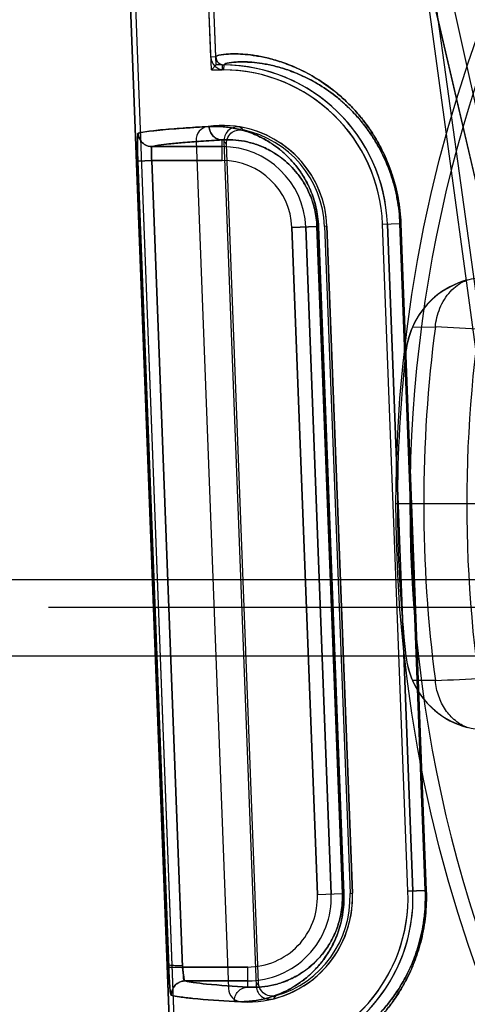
# Model space of a CAD drawing. Header units: millimetres. Extents: x 0 to 297, y 0 to 210.
# Tile 418 of 455: x 242.142 to 242.271, y 159.995 to 160.279. Entities that reach past the tile are written whole.
import ezdxf

# ---------------------------------------------------------------- set-up
doc = ezdxf.new("R2010")
doc.units = ezdxf.units.MM
doc.header["$LTSCALE"] = 16.335
doc.layers.get('0').update_dxf_attribs({"linetype": 'CONTINUOUS'})
for name, color, linetype in [('AXES_REF', 7, 'CONTINUOUS'), ('INTFCLR_1', 7, 'CONTINUOUS'), ('INTFCLR_144815', 7, 'CONTINUOUS'), ('INTFCLR_72935', 7, 'CONTINUOUS')]:
    doc.layers.add(name, color=color, linetype=linetype)

msp = doc.modelspace()

# ---------------------------------------------------------------- linework, layer by layer
at = {"color": 7, "linetype": 'Continuous'}
for radius in [7.756662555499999, 7.756, 7.706331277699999]:
    msp.add_circle((241.4302422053, 154.539298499), radius, dxfattribs=at)
msp.add_arc((241.4302422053, 154.539298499), 7.68, 278.2771290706, 261.7228709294, dxfattribs=at)
at = {"layer": 'AXES_REF', "color": 9, "linetype": 'Continuous'}
msp.add_arc((241.4302422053, 154.539298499), 7.075609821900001, 94.4118118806, 85.5881881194, dxfattribs=at)
at = {"layer": 'INTFCLR_1', "color": 6, "linetype": 'Continuous'}
for p, q in [((242.1975491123, 160.2678622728), (242.1862640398, 160.5632376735)), ((242.1989586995, 160.2679161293), (242.1876727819, 160.5633136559)), ((242.1637044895, 160.5620254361), (242.2052242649, 159.4752871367)), ((242.1651132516, 160.5621008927), (242.2066348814, 159.4753140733)), ((242.1932856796, 160.2438053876), (242.2026102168, 159.9997450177)), ((242.2309819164, 160.2191774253), (242.2383174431, 160.0271774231)), ((242.2543057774, 160.0277882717), (242.2469702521, 160.219788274)), ((242.2557163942, 160.0278151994), (242.2483808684, 160.2198151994))]:
    msp.add_line(p, q, dxfattribs=at)
at = {"layer": 'INTFCLR_1', "color": 9, "linetype": 'Continuous'}
for p, q in [((242.1989587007, 160.2679160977), (242.1975491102, 160.2678623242)), ((242.2013166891, 160.2641969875), (242.2013316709, 160.2656075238)), ((242.2008297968, 160.2380946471), (242.2008297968, 160.2440311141)), ((242.2008297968, 160.2420940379), (242.180610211, 160.2420940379)), ((242.1765190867, 160.2379419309), (242.1805124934, 160.2380946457)), ((242.1765190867, 160.2379419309), (242.1853966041, 160.0058035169)), ((242.1805124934, 160.2380946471), (242.2008297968, 160.2380946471)), ((242.1805124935, 160.2380946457), (242.1893898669, 160.0059562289)), ((242.2208843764, 160.2187916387), (242.2281006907, 160.2190673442)), ((242.2282199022, 160.0267916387), (242.2208843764, 160.2187916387)), ((242.2322163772, 160.0269443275), (242.2248808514, 160.2189443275)), ((242.2285403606, 160.2190673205), (242.2281006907, 160.219067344)), ((242.2281006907, 160.2190673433), (242.2354041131, 160.0270661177)), ((242.2358505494, 160.0270660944), (242.2285403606, 160.2190673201)), ((242.2469702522, 160.2197882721), (242.2519877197, 160.2199799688)), ((242.2519877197, 160.2199799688), (242.2592903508, 160.027978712)), ((242.2519877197, 160.2199799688), (242.2522643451, 160.2199799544)), ((242.2595714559, 160.0279786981), (242.2522643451, 160.2199799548)), ((242.254305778, 160.0277882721), (242.2592903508, 160.027978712)), ((242.2592903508, 160.027978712), (242.2595714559, 160.0279786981)), ((242.2282199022, 160.0267916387), (242.2354041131, 160.0270661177)), ((242.2354041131, 160.0270661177), (242.2358505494, 160.0270660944)), ((242.189389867, 160.0059562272), (242.1853966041, 160.0058035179)), ((242.2081653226, 160.0059562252), (242.1893898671, 160.0059562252)), ((242.2081653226, 160.0001760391), (242.2081653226, 160.0059562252)), ((242.1901077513, 160.0019568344), (242.2081653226, 160.0019568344))]:
    msp.add_line(p, q, dxfattribs=at)
at = {"layer": 'INTFCLR_1', "color": 6, "linetype": 'Continuous'}
for centre, radius, start, end in [((242.2013571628, 160.2680075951), 0.0038108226, 182.1854536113, 269.3914573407), ((242.2013571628, 160.2680075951), 0.0024002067, 182.1846802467, 269.3914656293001), ((242.2008297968, 160.2180254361), 0.04758473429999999, 2.1879705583, 89.39575729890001), ((242.2008297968, 160.2180254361), 0.04617411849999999, 2.1879728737, 89.39582255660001), ((242.1972827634, 160.2439580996), 0.004, 97.78850620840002, 182.1879698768), ((242.2008297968, 160.2180254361), 0.0301741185, 2.1879704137, 97.78850629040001), ((242.2081653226, 160.0260254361), 0.04617411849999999, 274.9802481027, 2.1879701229), ((242.2081653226, 160.0260254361), 0.04758473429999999, 274.9802484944, 2.1879705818), ((242.2081653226, 160.0260254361), 0.0301741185, 266.587434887, 2.1879703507), ((242.2066073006, 159.9998977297), 0.004, 182.1879698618, 266.587435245)]:
    msp.add_arc(centre, radius, start, end, dxfattribs=at)
at = {"layer": 'INTFCLR_1', "color": 9, "linetype": 'Continuous'}
for centre, radius, start, end in [((242.2008297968, 160.2180254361), 0.0240686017, 2.1879705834, 89.99999998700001), ((242.2008297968, 160.2180254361), 0.0200692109, 2.1879702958, 89.99999993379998), ((242.2081653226, 160.0260254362), 0.0240686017, 270.0000000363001, 2.1879705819), ((242.2081653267, 160.0260254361), 0.0200692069, 270.0000000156, 2.1879709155)]:
    msp.add_arc(centre, radius, start, end, dxfattribs=at)
at = {"layer": 'INTFCLR_1', "color": 7, "linetype": 'Continuous'}
msp.add_arc((242.1901167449, 159.9979558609), 0.0040012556, 90.12879281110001, 182.1644691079, dxfattribs=at)
at = {"layer": 'INTFCLR_1', "color": 9, "linetype": 'Continuous'}
for points, knots in [([(242.2522643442, 160.2199799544), (242.2521707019, 160.2224404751), (242.2518334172, 160.2255007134), (242.2511113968, 160.2290801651), (242.2505744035, 160.2313367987), (242.2499405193, 160.2335112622), (242.2492193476, 160.2355998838), (242.2484730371, 160.2375592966), (242.2471155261, 160.2406903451), (242.2453415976, 160.2439915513), (242.2434229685, 160.2469673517), (242.2415631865, 160.2495626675), (242.2391998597, 160.2524258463), (242.2362982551, 160.2553884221), (242.2326512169, 160.2585759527), (242.2282544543, 160.261686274), (242.2238605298, 160.2640428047), (242.2205888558, 160.2654576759), (242.217691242, 160.2665391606), (242.2149281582, 160.2673567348), (242.2123184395, 160.267942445), (242.2100630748, 160.2683525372), (242.2075563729, 160.2686650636), (242.2049112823, 160.2688053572), (242.2024170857, 160.2687729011), (242.2004779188, 160.2685570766), (242.1993206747, 160.2682698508), (242.198954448, 160.2680268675), (242.1989586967, 160.2679161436)], [0, 0, 0, 0, 0.09145445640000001, 0.1138036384, 0.1356225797, 0.1775934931, 0.1978577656, 0.2176815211, 0.2554568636, 0.3245480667, 0.3565511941, 0.3869221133, 0.443096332, 0.4942467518, 0.5407728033, 0.6228600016, 0.6936556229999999, 0.7255371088, 0.7551980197, 0.8084927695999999, 0.8323850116, 0.8545194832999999, 0.8936035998, 0.9261879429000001, 0.9525909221, 0.9869380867, 0.995884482, 1, 1, 1, 1]), ([(242.2519877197, 160.2199799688), (242.2518983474, 160.2223302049), (242.251577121, 160.2252531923), (242.2508896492, 160.2286724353), (242.2503784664, 160.2308277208), (242.2497751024, 160.2329045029), (242.2490886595, 160.2348992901), (242.2483784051, 160.236770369), (242.2470867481, 160.239759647), (242.2453988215, 160.2429114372), (242.2435730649, 160.2457523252), (242.2418039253, 160.2482288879), (242.2395560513, 160.2509603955), (242.236796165, 160.2537859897), (242.2333284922, 160.2568240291), (242.2291487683, 160.2597863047), (242.2249713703, 160.2620280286), (242.2218618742, 160.2633715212), (242.2191091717, 160.2643966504), (242.2164845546, 160.2651695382), (242.2140060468, 160.2657205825), (242.2118648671, 160.2661044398), (242.2094853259, 160.2663933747), (242.2069759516, 160.2665155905), (242.2046069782, 160.2664710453), (242.2027738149, 160.2662508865), (242.201665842, 160.2659602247), (242.2013272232, 160.2657155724), (242.2013316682, 160.2656075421)], [0, 0, 0, 0, 0.0917406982, 0.1141566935, 0.136039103, 0.1781262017, 0.1984432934, 0.2183163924, 0.2561787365, 0.3254018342, 0.3574526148, 0.3878602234, 0.4440791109, 0.4952427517, 0.5417573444, 0.6237687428, 0.6944433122, 0.7262543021, 0.7558410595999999, 0.8089827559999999, 0.8327989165, 0.8548590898, 0.8938039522, 0.926266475, 0.9525704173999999, 0.9868267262, 0.9957825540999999, 1, 1, 1, 1]), ([(242.1766198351, 160.245940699), (242.1765573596, 160.2459224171), (242.1765214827, 160.2456369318), (242.1764532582, 160.2452234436), (242.1764257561, 160.2444538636), (242.1764066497, 160.2435888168), (242.1764063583, 160.2426273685), (242.1764251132, 160.2407596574), (242.1764715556, 160.2391848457), (242.1765190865, 160.2379419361)], [0, 0, 0, 0, 0.0243363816, 0.0836812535, 0.1766822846, 0.3011690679, 0.4113743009, 0.5349902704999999, 1, 1, 1, 1]), ([(242.1806102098, 160.2420976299), (242.1798688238, 160.2420987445), (242.1785659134, 160.2424813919), (242.1770829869, 160.2439083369), (242.1766516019, 160.2451977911), (242.1766198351, 160.245940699)], [0, 0, 0, 0, 0.3677585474, 0.6311502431, 1, 1, 1, 1]), ([(242.2285403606, 160.2190673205), (242.2285039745, 160.2200229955), (242.2283813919, 160.2214457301), (242.2280856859, 160.2233099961), (242.2277191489, 160.2250830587), (242.2271386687, 160.2271725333), (242.2262782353, 160.2294849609), (242.2253088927, 160.2315683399), (242.2242658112, 160.2334374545), (242.2231722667, 160.2351144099), (242.2217156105, 160.2370616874), (242.2201822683, 160.2387739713), (242.2185992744, 160.2402697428), (242.2170873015, 160.2415572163), (242.2152051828, 160.2429371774), (242.2122846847, 160.2446943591), (242.2087263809, 160.2462781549), (242.2045696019, 160.2474192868), (242.2006898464, 160.2479310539), (242.1982007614, 160.2479438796), (242.1970140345, 160.2478778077)], [0, 0, 0, 0, 0.0603894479, 0.0899892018, 0.119159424, 0.17467886, 0.2267330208, 0.2747852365, 0.3196343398, 0.3617804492, 0.4011022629, 0.4731136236, 0.506543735, 0.5385750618, 0.5984631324, 0.6536618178, 0.7535741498, 0.8432714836, 0.9249485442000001, 1, 1, 1, 1]), ([(242.1970140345, 160.2478778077), (242.1970325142, 160.2473915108), (242.1972518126, 160.2463851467), (242.198104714, 160.2450871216), (242.1993767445, 160.2442247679), (242.2003625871, 160.2440266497), (242.2008297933, 160.2440239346)], [0, 0, 0, 0, 0.245399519, 0.5071339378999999, 0.7644002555, 1, 1, 1, 1]), ([(242.180610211, 160.2420940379), (242.1812249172, 160.2422754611), (242.1828450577, 160.2425629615), (242.1858168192, 160.2429377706), (242.1898703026, 160.2433106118), (242.194993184, 160.2436876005), (242.1987661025, 160.2439152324), (242.2008297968, 160.2440311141)], [0, 0, 0, 0, 0.0945749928, 0.2419709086, 0.4422842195, 0.6949987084, 1, 1, 1, 1]), ([(242.2281006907, 160.219067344), (242.228069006, 160.2199008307), (242.2279279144, 160.2215431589), (242.2274958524, 160.2239192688), (242.2268822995, 160.2261347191), (242.226134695, 160.228150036), (242.2252926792, 160.2299648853), (242.224386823, 160.2315922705), (242.223437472, 160.2330514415), (242.2221733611, 160.2347443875), (242.2200040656, 160.237170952), (242.2172988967, 160.2393781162), (242.2140029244, 160.2413547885), (242.2109265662, 160.2427155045), (242.2073371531, 160.2436825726), (242.2039926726, 160.2441072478), (242.2018501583, 160.2440900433), (242.2008297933, 160.2440239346)], [0, 0, 0, 0, 0.0607780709, 0.1198971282, 0.1757400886, 0.2280711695, 0.2763507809, 0.3213836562, 0.36367453, 0.4031049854, 0.4752440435, 0.6004044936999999, 0.6555016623, 0.75508233, 0.8443321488, 0.9254925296, 1, 1, 1, 1]), ([(242.1806102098, 160.2420976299), (242.1804368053, 160.2420720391), (242.1804526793, 160.2411947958), (242.1803775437, 160.2404213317), (242.1804400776, 160.239198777), (242.1804832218, 160.2384773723), (242.1805124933, 160.2380946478)], [0, 0, 0, 0, 0.130335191, 0.4536621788, 0.7145859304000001, 1, 1, 1, 1]), ([(242.2101063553, 159.9761374), (242.2101106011, 159.9760256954), (242.2105050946, 159.9758136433), (242.2116942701, 159.9756194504), (242.2136736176, 159.9755585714), (242.2161893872, 159.9757264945), (242.218835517, 159.9760794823), (242.2219565, 159.9767240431), (242.22484193, 159.9775577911), (242.2273740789, 159.9784639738), (242.2302448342, 159.979641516), (242.2341084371, 159.9815750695), (242.2389867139, 159.9847183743), (242.2431386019, 159.9881890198), (242.2465243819, 159.9916721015), (242.2491672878, 159.9948498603), (242.2512776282, 159.9978731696), (242.2529141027, 160.0005936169), (242.2545808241, 160.0036987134), (242.25607768, 160.0071113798), (242.257175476, 160.0103178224), (242.2577600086, 160.012312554), (242.2583102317, 160.0144332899), (242.2587682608, 160.0166316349), (242.2591248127, 160.0189017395), (242.2595634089, 160.0224923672), (242.2596642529, 160.0255403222), (242.2595714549, 160.0279786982)], [0, 0, 0, 0, 0.00415512, 0.0132579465, 0.04812376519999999, 0.0748320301, 0.1077088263, 0.1470290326, 0.1932704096, 0.2191881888, 0.2469717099, 0.3085690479, 0.3794799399, 0.4622323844, 0.50906378, 0.5598962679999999, 0.6156970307, 0.6459197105, 0.6778621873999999, 0.7466490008, 0.7841161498, 0.8037783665, 0.8238994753, 0.8655447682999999, 0.8871774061, 0.9092985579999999, 1, 1, 1, 1]), ([(242.2122962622, 159.9786203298), (242.2123000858, 159.9785114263), (242.2126665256, 159.9782953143), (242.2138062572, 159.9780948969), (242.2156781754, 159.9780217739), (242.218068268, 159.978168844), (242.2205790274, 159.9784940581), (242.2235421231, 159.9790977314), (242.2262817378, 159.9798843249), (242.2286863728, 159.9807419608), (242.2314136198, 159.9818585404), (242.2350850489, 159.9836957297), (242.2397213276, 159.9866873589), (242.2436671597, 159.9899939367), (242.2468853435, 159.9933143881), (242.2493982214, 159.9963456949), (242.2514046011, 159.9992302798), (242.2529605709, 160.0018264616), (242.2545457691, 160.0047909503), (242.2559691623, 160.008049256), (242.2570129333, 160.0111106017), (242.2575687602, 160.0130154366), (242.2580919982, 160.0150408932), (242.2585274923, 160.0171404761), (242.2588664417, 160.0193086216), (242.2592833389, 160.0227384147), (242.2593789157, 160.0256496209), (242.2592903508, 160.027978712)], [0, 0, 0, 0, 0.0042537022, 0.013361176, 0.0481250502, 0.0747278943, 0.1074766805, 0.1466521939, 0.1927386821, 0.2185778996, 0.2462841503, 0.3077370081, 0.3785304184, 0.4612143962, 0.5080400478, 0.5588924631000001, 0.6147450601, 0.6450081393, 0.6770021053, 0.7459276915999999, 0.7834843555, 0.8031969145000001, 0.8233716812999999, 0.8651340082, 0.8868300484, 0.9090174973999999, 1, 1, 1, 1]), ([(242.2043329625, 159.9960239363), (242.2055610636, 159.9959523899), (242.2081336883, 159.9959654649), (242.2121384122, 159.9965130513), (242.2164247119, 159.9977339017), (242.2200879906, 159.9994314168), (242.2226615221, 160.0010517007), (242.2241983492, 160.0021762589), (242.2258110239, 160.0034839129), (242.2273893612, 160.0049867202), (242.2289065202, 160.00669394), (242.230476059, 160.0086888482), (242.2319320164, 160.0109659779), (242.2332254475, 160.0135448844), (242.2341395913, 160.0157841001), (242.2347793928, 160.0178260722), (242.2352047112, 160.0195872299), (242.2355696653, 160.0214862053), (242.2358002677, 160.023463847), (242.2358827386, 160.0254970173), (242.2358706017, 160.0265394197), (242.2358505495, 160.0270660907)], [0, 0, 0, 0, 0.0741702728, 0.1546339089, 0.2429791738, 0.3419225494, 0.3968630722, 0.4261042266, 0.4566930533, 0.5220022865, 0.5571969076, 0.5943301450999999, 0.6749684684, 0.7195761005, 0.7681525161, 0.8206304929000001, 0.8484164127, 0.8773538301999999, 0.9371840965, 0.9682229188, 1, 1, 1, 1]), ([(242.2081653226, 160.0001760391), (242.2092201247, 160.0001044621), (242.2114325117, 160.0000968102), (242.2148818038, 160.000545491), (242.2185804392, 160.0015809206), (242.2217451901, 160.003037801), (242.2243419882, 160.0046681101), (242.2263928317, 160.0062487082), (242.2280642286, 160.0078411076), (242.2293789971, 160.0093225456), (242.2307404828, 160.0110562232), (242.2320034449, 160.0130367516), (242.2331255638, 160.0152809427), (242.2339190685, 160.0172312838), (242.2345991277, 160.0194097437), (242.2351142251, 160.0218015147), (242.2353606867, 160.0239249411), (242.2354321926, 160.0256978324), (242.235421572, 160.0266068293), (242.2354041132, 160.0270661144)], [0, 0, 0, 0, 0.0735775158, 0.1534833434, 0.2413376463, 0.3399042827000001, 0.3947221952, 0.4544720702, 0.5197994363, 0.5550402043, 0.5922486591, 0.6731381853, 0.717931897, 0.7667439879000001, 0.8195094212, 0.876557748, 0.9367705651, 0.9680130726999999, 1, 1, 1, 1]), ([(242.2081653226, 160.0001760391), (242.2041853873, 160.0004099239), (242.1989290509, 160.0007387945), (242.1929185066, 160.0014159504), (242.1908701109, 160.0017412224), (242.1901077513, 160.0019568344)], [0, 0, 0, 0, 0.6586243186, 0.8691172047, 1, 1, 1, 1]), ([(242.2043329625, 159.9960239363), (242.2043167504, 159.9965326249), (242.2044795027, 159.9976048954), (242.2053183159, 159.9990133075), (242.2066382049, 159.9999570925), (242.2076759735, 160.0001735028), (242.2081653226, 160.0001760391)], [0, 0, 0, 0, 0.2441201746, 0.506899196, 0.7652768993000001, 1, 1, 1, 1]), ([(242.1861180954, 159.9978047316), (242.1868873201, 159.9975890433), (242.1889534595, 159.9972638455), (242.195016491, 159.9965866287), (242.2003183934, 159.9962578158), (242.2043329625, 159.9960239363)], [0, 0, 0, 0, 0.1308507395, 0.3413375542, 1, 1, 1, 1])]:
    msp.add_open_spline(points, degree=3, knots=knots, dxfattribs=at)
at = {"layer": 'INTFCLR_1', "color": 6, "linetype": 'Continuous'}
msp.add_open_spline([(242.1970136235, 160.2478777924), (242.1957251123, 160.2478060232), (242.1932375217, 160.2476607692), (242.1896188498, 160.2474240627), (242.1862548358, 160.2471735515), (242.1831948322, 160.2469063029), (242.1805327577, 160.246625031), (242.1783832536, 160.2463278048), (242.1771309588, 160.2460901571), (242.1766202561, 160.2459407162)], degree=3, knots=[0, 0, 0, 0, 0.1888198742, 0.3645867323, 0.5305926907, 0.6823681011, 0.814025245, 0.9221434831, 1, 1, 1, 1], dxfattribs=at)
at = {"layer": 'INTFCLR_1', "color": 7, "linetype": 'Continuous'}
for points, knots in [([(242.1861668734, 159.997754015), (242.1860941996, 159.9976587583), (242.1859208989, 159.9983588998), (242.1858138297, 159.9991845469), (242.1856407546, 160.0010300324), (242.1855360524, 160.0028006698), (242.1854587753, 160.0042802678), (242.1854162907, 160.0052887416), (242.1853966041, 160.0058035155)], [0, 0, 0, 0, 0.0442575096, 0.1345118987, 0.4573237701, 0.6260773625, 0.8097107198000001, 1, 1, 1, 1]), ([(242.1853966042, 160.005803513), (242.1854249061, 160.0050637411), (242.1854862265, 160.0036409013), (242.1856073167, 160.0016474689), (242.1857347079, 159.9997090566), (242.1859350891, 159.9984686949), (242.1861180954, 159.9978047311)], [0, 0, 0, 0, 0.2761379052, 0.5311304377, 0.7451301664, 1, 1, 1, 1]), ([(242.1893898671, 160.0059562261), (242.1894095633, 160.0056987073), (242.1894704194, 160.004979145), (242.189611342, 160.0036901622), (242.1897547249, 160.0029408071), (242.1899898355, 160.0018214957), (242.1901561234, 160.0019314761)], [0, 0, 0, 0, 0.1872422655, 0.5347088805, 0.8554618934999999, 1, 1, 1, 1]), ([(242.1893898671, 160.0059562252), (242.1894402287, 160.0053082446), (242.1897432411, 160.004211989), (242.1894062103, 160.0020544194), (242.1901077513, 160.0019568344)], [0, 0, 0, 0, 0.4785158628, 1, 1, 1, 1]), ([(242.1861668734, 159.997754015), (242.1861334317, 159.9985374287), (242.1864959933, 159.9999374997), (242.187997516, 160.0015130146), (242.1893773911, 160.001935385), (242.1901561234, 160.0019314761)], [0, 0, 0, 0, 0.3689261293, 0.6336074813, 1, 1, 1, 1])]:
    msp.add_open_spline(points, degree=3, knots=knots, dxfattribs=at)
at = {"layer": 'INTFCLR_144815', "color": 9, "linetype": 'Continuous'}
for p, q in [((242.2815047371, 160.1447785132), (242.2087760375, 160.6718127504)), ((242.2764463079, 160.2211820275), (242.1989974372, 160.55256341)), ((242.2077546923, 160.55256341), (242.2809735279, 160.2211820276)), ((242.2761090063, 160.2224120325), (242.1992350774, 160.551333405)), ((242.2250445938, 160.5406713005), (242.2789710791, 160.1451560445)), ((242.2555935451, 160.1901702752), (242.2621881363, 160.1902001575)), ((242.2537126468, 160.1831332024), (242.2537185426, 160.1831859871)), ((243.1501632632, 160.1173784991), (242.1427684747, 160.1173784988)), ((242.1507672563, 160.109518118), (243.1421644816, 160.1095181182)), ((242.2537185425, 160.0954110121), (242.253712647, 160.0954637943)), ((242.262188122, 160.0883969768), (242.2555934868, 160.0884268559))]:
    msp.add_line(p, q, dxfattribs=at)
at = {"layer": 'INTFCLR_144815', "color": 6, "linetype": 'Continuous'}
for p, q in [((242.2548449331, 160.139298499), (242.2508449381, 160.139298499)), ((242.2548449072, 160.139298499), (242.2508449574, 160.1392984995)), ((242.2760306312, 160.139298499), (242.2548449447, 160.139298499)), ((242.1427684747, 160.1173784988), (242.1176354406, 160.117378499)), ((242.1193466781, 160.0954764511), (243.1735850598, 160.0954764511))]:
    msp.add_line(p, q, dxfattribs=at)
at = {"layer": 'INTFCLR_144815', "color": 9, "linetype": 'Continuous'}
msp.add_circle((242.6464658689, 160.139298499), 0.3956209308, dxfattribs=at)
for centre, radius, start, end in [((242.6464658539, 160.1393682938), 0.3916209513, 359.9897887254, 180.0102113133), ((242.6464658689, 160.139298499), 0.3876343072, 172.4544928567, 187.5455071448), ((241.9714478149, 154.3243020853), 5.8730989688, 86.8919677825, 87.1624852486), ((242.6464658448, 160.1392287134), 0.3916209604, 179.9897901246, 0.0102099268), ((241.970956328, 165.9639768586), 5.8827933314, 272.8376276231, 273.1076992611)]:
    msp.add_arc(centre, radius, start, end, dxfattribs=at)
at = {"layer": 'INTFCLR_144815', "color": 6, "linetype": 'Continuous'}
for centre, radius, start, end in [((242.2775578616, 160.1804738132), 0.0239929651, 91.50890089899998, 173.6351337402), ((242.2775738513, 160.1805453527), 0.0239950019, 104.9286134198, 156.351945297), ((242.6464658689, 160.139298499), 0.3752405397, 170.0000000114, 189.9999999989), ((242.2776270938, 160.1805110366), 0.0240578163, 156.3279439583, 173.6159011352), ((242.6464658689, 160.139298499), 0.3951918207, 173.627751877, 186.3722481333), ((242.2775578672, 160.098123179), 0.0239929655, 186.3648512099, 268.491085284), ((242.2776181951, 160.0980835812), 0.0240486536, 186.380820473, 203.6753744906), ((242.2775739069, 160.0980517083), 0.0239950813, 203.6481394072, 255.0712970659)]:
    msp.add_arc(centre, radius, start, end, dxfattribs=at)
at = {"layer": 'INTFCLR_144815', "color": 9, "linetype": 'Continuous'}
for points, knots in [([(242.2621881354, 160.1902001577), (242.2622702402, 160.1911069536), (242.262568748, 160.1929437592), (242.2634282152, 160.1956264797), (242.2647221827, 160.1981636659), (242.2664203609, 160.2004071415), (242.2686097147, 160.2023761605), (242.2703789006, 160.2033471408), (242.2713924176, 160.2037300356)], [0, 0, 0, 0, 0.1587862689, 0.3232324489, 0.4893702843, 0.6531213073, 0.8110563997, 1, 1, 1, 1]), ([(242.2713924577, 160.0748668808), (242.2701510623, 160.0753360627), (242.2677544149, 160.076751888), (242.2649176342, 160.0799245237), (242.262952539, 160.0839122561), (242.2623255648, 160.0868788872), (242.262188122, 160.0883969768)], [0, 0, 0, 0, 0.2318302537, 0.4763818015, 0.7337212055, 1, 1, 1, 1])]:
    msp.add_open_spline(points, degree=3, knots=knots, dxfattribs=at)
at = {"layer": 'INTFCLR_72935', "color": 6, "linetype": 'Continuous'}
for p, q in [((242.1976890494, 160.2641995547), (242.1862644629, 160.5632266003)), ((242.1990468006, 160.2656101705), (242.1876727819, 160.5633136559)), ((242.2052242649, 159.4752871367), (242.1637044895, 160.5620254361)), ((242.1651146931, 160.5620631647), (242.2066353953, 159.4753006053)), ((242.1990468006, 160.2656101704), (242.1976890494, 160.2641995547)), ((242.2008297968, 160.2656101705), (242.1990468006, 160.2656101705)), ((242.1976890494, 160.2641995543), (242.2008297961, 160.2641995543)), ((242.2012962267, 160.2436821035), (242.2105880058, 160.0004791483)), ((242.2112538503, 160.001384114), (242.2020291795, 160.2428305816)), ((242.2302820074, 160.2191640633), (242.2376175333, 160.0271640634)), ((242.2383174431, 160.0271774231), (242.2309819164, 160.2191774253)), ((242.2543047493, 160.0278151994), (242.2469692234, 160.2198151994)), ((242.2483808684, 160.2198151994), (242.2557163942, 160.0278151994))]:
    msp.add_line(p, q, dxfattribs=at)
at = {"layer": 'INTFCLR_72935', "color": 9, "linetype": 'Continuous'}
for p, q in [((242.2008297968, 160.2656101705), (242.2008297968, 160.2641995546)), ((242.2008297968, 160.2380946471), (242.2008297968, 160.2440311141)), ((242.180610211, 160.2420940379), (242.2008297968, 160.2420940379)), ((242.1805124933, 160.2380946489), (242.1765190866, 160.2379419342)), ((242.1853966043, 160.0058035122), (242.1765190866, 160.2379419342)), ((242.1893898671, 160.0059562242), (242.1805124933, 160.2380946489)), ((242.2008297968, 160.2380946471), (242.1805124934, 160.2380946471)), ((242.2281006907, 160.2190673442), (242.2208843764, 160.2187916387)), ((242.2208843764, 160.2187916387), (242.2282199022, 160.0267916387)), ((242.2248808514, 160.2189443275), (242.2322163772, 160.0269443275)), ((242.2354041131, 160.0270661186), (242.2281006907, 160.2190673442)), ((242.2281006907, 160.2190673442), (242.2285403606, 160.2190673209)), ((242.2285403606, 160.2190673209), (242.2358505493, 160.0270660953)), ((242.2309819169, 160.2191774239), (242.2302825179, 160.2191507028)), ((242.2469702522, 160.2197882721), (242.2519877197, 160.2199799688)), ((242.2519877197, 160.2199799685), (242.2522643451, 160.2199799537)), ((242.2592903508, 160.027978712), (242.2519877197, 160.2199799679)), ((242.2522643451, 160.2199799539), (242.2595714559, 160.0279786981)), ((242.2592903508, 160.027978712), (242.254305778, 160.0277882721)), ((242.2592903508, 160.027978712), (242.2595714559, 160.0279786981)), ((242.2282199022, 160.0267916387), (242.2354041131, 160.0270661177)), ((242.2354041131, 160.0270661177), (242.2358505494, 160.0270660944)), ((242.2376180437, 160.0271507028), (242.2383174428, 160.0271774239)), ((242.1893898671, 160.0059562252), (242.2081653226, 160.0059562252)), ((242.2081653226, 160.0001760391), (242.2081653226, 160.0059562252)), ((242.2081653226, 160.0019568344), (242.1901077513, 160.0019568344))]:
    msp.add_line(p, q, dxfattribs=at)
at = {"layer": 'INTFCLR_72935', "color": 7, "linetype": 'Continuous'}
msp.add_line((242.1853966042, 160.0058035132), (242.1893898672, 160.0059562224), dxfattribs=at)
at = {"layer": 'INTFCLR_72935', "color": 6, "linetype": 'Continuous'}
for centre, radius, start, end in [((242.2008297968, 160.2180254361), 0.04758473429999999, 2.187970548, 90.00000000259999), ((242.2008297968, 160.2180254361), 0.04617411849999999, 2.1879728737, 90.00000080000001), ((242.2008297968, 160.2180254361), 0.0301741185, 2.1879732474, 80.220805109), ((242.2008297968, 160.2180254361), 0.0294742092, 2.1879704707, 78.2717091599), ((242.2081653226, 160.0260254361), 0.04617411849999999, 270.4807594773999, 2.1879701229), ((242.2081653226, 160.0260254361), 0.04758473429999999, 272.230106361, 2.1879705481), ((242.2081653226, 160.0260254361), 0.0301741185, 284.15513625, 2.1879689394), ((242.2081653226, 160.0260254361), 0.0294742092, 286.1042320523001, 2.1879706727)]:
    msp.add_arc(centre, radius, start, end, dxfattribs=at)
at = {"layer": 'INTFCLR_72935', "color": 9, "linetype": 'Continuous'}
for centre, radius, start, end in [((242.1516302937, 160.1932328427), 0.0769707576, 44.18975347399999, 45.107189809), ((242.1516027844, 160.2001669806), 0.0660530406, 40.2331223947, 41.2077041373), ((242.2008297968, 160.2180254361), 0.0240686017, 2.1879705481, 90.0000000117), ((242.2008297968, 160.2180254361), 0.0200692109, 2.1879702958, 89.99999993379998), ((242.2099133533, 160.0261012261), 0.049412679, 359.9121187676, 2.1775365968), ((242.2081653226, 160.0260254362), 0.0240686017, 269.9999999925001, 2.1879705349), ((242.2081653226, 160.0260254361), 0.0200692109, 269.9999999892, 2.1879704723), ((242.2091303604, 160.0260683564), 0.0262926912, 359.9063571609, 2.1747962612), ((242.190116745, 159.9979558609), 0.0040012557, 90.12879359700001, 182.1644691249), ((242.1577191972, 160.0400758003), 0.0660530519, 323.1682372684, 324.1428188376), ((242.1572176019, 160.0469917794), 0.0769707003, 319.268751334, 320.1861883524)]:
    msp.add_arc(centre, radius, start, end, dxfattribs=at)
for points, knots in [([(242.1989586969, 160.267916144), (242.198954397, 160.2680282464), (242.1993275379, 160.2682726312), (242.2004952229, 160.2685602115), (242.2024504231, 160.2687751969), (242.2049557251, 160.2688044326), (242.2076007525, 160.2686608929), (242.2107359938, 160.2682667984), (242.2136523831, 160.2676688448), (242.2162279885, 160.2669721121), (242.2191661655, 160.2660323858), (242.2231516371, 160.2644218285), (242.2282401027, 160.2616949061), (242.2321150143, 160.2589563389), (242.2347741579, 160.2567206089), (242.236721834, 160.254955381), (242.2391841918, 160.2524421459), (242.2415359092, 160.2495970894), (242.2433922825, 160.2470123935), (242.2453163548, 160.2440353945), (242.2470964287, 160.2407298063), (242.2484582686, 160.2375952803), (242.2492068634, 160.2356343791), (242.2499316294, 160.2335399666), (242.2505686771, 160.2313587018), (242.2511078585, 160.229096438), (242.2518322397, 160.225510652), (242.2521705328, 160.2224449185), (242.2522643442, 160.2199799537)], [0, 0, 0, 0, 0.0041667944, 0.0132325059, 0.04788090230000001, 0.0743889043, 0.106992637, 0.1459539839, 0.1917350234, 0.2174100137, 0.2450322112, 0.3062748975, 0.3767708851, 0.459022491, 0.4819214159, 0.5057929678, 0.5566317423, 0.6124577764, 0.6427014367, 0.6747871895, 0.7440712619, 0.7818214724, 0.801661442, 0.8220172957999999, 0.8641280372, 0.8859911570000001, 0.908379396, 1, 1, 1, 1]), ([(242.2013316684, 160.2656075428), (242.2013271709, 160.2657168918), (242.2016722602, 160.2659630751), (242.2027903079, 160.2662539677), (242.2046385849, 160.2664734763), (242.2070181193, 160.2665149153), (242.209527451, 160.2663895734), (242.2125038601, 160.2660250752), (242.215272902, 160.265463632), (242.2177189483, 160.2648060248), (242.2205104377, 160.2639166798), (242.2242981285, 160.2623881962), (242.2291351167, 160.259794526), (242.232818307, 160.2571866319), (242.2353462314, 160.2550563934), (242.2371987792, 160.2533732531), (242.2395411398, 160.2509759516), (242.2417779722, 160.2482617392), (242.2435438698, 160.245795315), (242.2453748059, 160.2429532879), (242.2470685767, 160.2397973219), (242.2483643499, 160.2368047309), (242.2490767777, 160.2349322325), (242.2497666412, 160.2329319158), (242.2503730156, 160.2308486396), (242.2508862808, 160.2286879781), (242.2515759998, 160.2252626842), (242.251898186, 160.2223344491), (242.2519877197, 160.2199799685)], [0, 0, 0, 0, 0.0042689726, 0.0133434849, 0.0478995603, 0.0743080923, 0.1067900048, 0.1456126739, 0.1912440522, 0.216842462, 0.2443885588, 0.3054870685, 0.3758623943, 0.4580378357, 0.4809282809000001, 0.5047968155, 0.5556486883, 0.611518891, 0.6417989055, 0.6739322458, 0.7433482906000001, 0.7811853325, 0.8010746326, 0.8214835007, 0.8637107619, 0.8856374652, 0.9080926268, 1, 1, 1, 1]), ([(242.1765190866, 160.2379419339), (242.1764994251, 160.2384560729), (242.1764647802, 160.2394668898), (242.1764282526, 160.2409319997), (242.1764040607, 160.2423833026), (242.1764126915, 160.243690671), (242.1764174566, 160.24485441), (242.1765166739, 160.2454668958), (242.1765283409, 160.2459139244), (242.176619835, 160.245940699)], [0, 0, 0, 0, 0.1923988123, 0.3780628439, 0.5486260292, 0.7331187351, 0.8743091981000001, 0.9643516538, 1, 1, 1, 1]), ([(242.176619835, 160.245940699), (242.1766515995, 160.2451973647), (242.1770830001, 160.2439076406), (242.1785651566, 160.2424783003), (242.1798690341, 160.2420992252), (242.1806102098, 160.2420976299)], [0, 0, 0, 0, 0.3689833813, 0.6324226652, 1, 1, 1, 1]), ([(242.1970140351, 160.2478778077), (242.1981984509, 160.2479437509), (242.2006776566, 160.2479312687), (242.2045399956, 160.247424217), (242.2086861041, 160.2462922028), (242.2122491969, 160.2447132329), (242.2151827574, 160.2429526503), (242.2170737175, 160.2415679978), (242.2185902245, 160.240277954), (242.2201755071, 160.2387810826), (242.2221471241, 160.2365806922), (242.2239430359, 160.234010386), (242.2252902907, 160.2316053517), (242.2262652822, 160.229516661), (242.22713132, 160.2271955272), (242.2278384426, 160.2246578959), (242.228339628, 160.2219242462), (242.2285035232, 160.2200348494), (242.2285403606, 160.2190673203)], [0, 0, 0, 0, 0.0749094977, 0.1561165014, 0.2453216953, 0.3454232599, 0.4010855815, 0.4611454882, 0.493172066, 0.5267668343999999, 0.5987710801, 0.6793235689, 0.7241924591, 0.7727267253, 0.8247342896, 0.8804636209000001, 0.9388580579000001, 1, 1, 1, 1]), ([(242.2008297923, 160.244020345), (242.2003623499, 160.2440230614), (242.1993773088, 160.2442264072), (242.198104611, 160.2450866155), (242.1972518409, 160.2463852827), (242.1970325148, 160.2473915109), (242.1970140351, 160.2478778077)], [0, 0, 0, 0, 0.2356907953, 0.4929264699, 0.7546297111, 1, 1, 1, 1]), ([(242.2008297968, 160.2440311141), (242.1987654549, 160.2439151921), (242.1949917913, 160.2436875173), (242.1898683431, 160.2433104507), (242.1858152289, 160.242937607), (242.182844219, 160.242562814), (242.1812246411, 160.2422754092), (242.180610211, 160.2420940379)], [0, 0, 0, 0, 0.3050970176, 0.5578258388, 0.7581134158, 0.9054662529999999, 1, 1, 1, 1]), ([(242.2008297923, 160.244020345), (242.201848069, 160.2440864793), (242.2039819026, 160.2440993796), (242.2073113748, 160.2436819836), (242.2108914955, 160.242722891), (242.2139720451, 160.2413676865), (242.2165103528, 160.2398493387), (242.2185208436, 160.2383795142), (242.2205441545, 160.2365635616), (242.2225481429, 160.2343242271), (242.2241073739, 160.232088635), (242.2252765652, 160.229995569), (242.2261238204, 160.2281759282), (242.226875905, 160.2261540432), (242.2274904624, 160.2239419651), (242.22792604, 160.2215585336), (242.2280686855, 160.2199110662), (242.2281006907, 160.2190673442)], [0, 0, 0, 0, 0.0743534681, 0.1550331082, 0.243792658, 0.3435243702, 0.3990981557, 0.4590751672, 0.5247074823, 0.5968389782, 0.6775819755, 0.7227186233, 0.7714095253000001, 0.8236901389, 0.8797311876, 0.9384776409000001, 1, 1, 1, 1]), ([(242.1805124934, 160.2380946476), (242.1804927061, 160.2383518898), (242.1804464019, 160.2390764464), (242.1803711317, 160.2403144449), (242.1804509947, 160.2411999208), (242.1804389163, 160.2420707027), (242.1806102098, 160.2420976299)], [0, 0, 0, 0, 0.1918378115, 0.546653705, 0.8710704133, 1, 1, 1, 1]), ([(242.259571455, 160.027978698), (242.2596185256, 160.0267402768), (242.2596236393, 160.0242950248), (242.2593736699, 160.0206889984), (242.2588916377, 160.0172277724), (242.2582087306, 160.013946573), (242.2573631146, 160.0108678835), (242.2560940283, 160.00715755), (242.2542806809, 160.0030056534), (242.2521657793, 159.9992703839), (242.2504084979, 159.9966269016), (242.2487052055, 159.994297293), (242.2469447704, 159.9921733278), (242.2451413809, 159.990250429), (242.2426692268, 159.9877980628), (242.2390165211, 159.9847422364), (242.2341418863, 159.9815928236), (242.2302694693, 159.9796584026), (242.227394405, 159.9784741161), (242.2248596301, 159.9775598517), (242.2224546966, 159.9768680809), (242.2201970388, 159.9763625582), (242.2182758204, 159.9760004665), (242.2161657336, 159.9757283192), (242.213649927, 159.9755572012), (242.2116792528, 159.9756200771), (242.2104982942, 159.9758160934), (242.2101105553, 159.9760271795), (242.2101063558, 159.9761374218)], [0, 0, 0, 0, 0.046063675, 0.0907932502, 0.1342483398, 0.1758512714, 0.215278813, 0.2528373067, 0.321532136, 0.3833255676, 0.4121154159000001, 0.4394793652, 0.4905636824, 0.5145184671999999, 0.5374441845, 0.6199770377, 0.6909349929, 0.7527024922, 0.7805654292, 0.8064766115, 0.8528279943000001, 0.8734517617, 0.8924461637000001, 0.9255129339, 0.9522459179, 0.9869084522, 0.9958994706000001, 1, 1, 1, 1]), ([(242.2358505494, 160.0270660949), (242.2358898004, 160.026035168), (242.235862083, 160.0240027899), (242.2355211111, 160.0210593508), (242.2349323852, 160.0183221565), (242.2341585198, 160.0158378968), (242.2332509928, 160.0136016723), (242.232250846, 160.0115965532), (242.2311849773, 160.0097967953), (242.2297478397, 160.0077054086), (242.227877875, 160.0054582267), (242.2258717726, 160.0035384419), (242.2242693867, 160.0022312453), (242.2227369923, 160.0011027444), (242.2201631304, 159.999471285), (242.2164893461, 159.99775679), (242.2121799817, 159.9965203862), (242.2081518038, 159.9959658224), (242.2055648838, 159.9959521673), (242.204332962, 159.9960239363)], [0, 0, 0, 0, 0.0622033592, 0.1222915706, 0.178374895, 0.2307655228, 0.2789783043, 0.3237295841, 0.3657434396, 0.4049884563, 0.4766378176, 0.5415613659, 0.5720673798, 0.6012766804, 0.6562614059, 0.7555726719, 0.8445050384, 0.9255970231, 1, 1, 1, 1]), ([(242.2354230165, 160.0260253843), (242.2354221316, 160.0254724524), (242.235374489, 160.0240504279), (242.2351184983, 160.021828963), (242.2346073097, 160.0194430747), (242.2339357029, 160.017278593), (242.2331479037, 160.0153309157), (242.2322799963, 160.0135854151), (242.2313555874, 160.0120200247), (242.2301091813, 160.0102022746), (242.2284891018, 160.0082513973), (242.2264466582, 160.0062957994), (242.2244057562, 160.0047126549), (242.221809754, 160.0030719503), (242.2186359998, 160.0016003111), (242.2149172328, 160.0005515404), (242.2114477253, 160.0000967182), (242.209223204, 160.0001046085), (242.2081653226, 160.0001760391)], [0, 0, 0, 0, 0.0394330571, 0.1014001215, 0.1591971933, 0.2132012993, 0.262818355, 0.3088708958, 0.3520968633, 0.3923582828, 0.4659620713, 0.5324718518, 0.5936424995, 0.6498475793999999, 0.7512275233, 0.8418574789, 0.9243841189, 1, 1, 1, 1]), ([(242.2593257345, 160.026025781), (242.2593249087, 160.0254928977), (242.2592956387, 160.0238105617), (242.2591027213, 160.0210157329), (242.2586448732, 160.0177097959), (242.2579961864, 160.014575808), (242.2571906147, 160.0116358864), (242.255986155, 160.0080926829), (242.2542595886, 160.0041301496), (242.2522486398, 160.0005643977), (242.2505776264, 159.99804097), (242.2489591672, 159.9958176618), (242.2472835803, 159.9937929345), (242.2455703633, 159.9919576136), (242.2432199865, 159.9896209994), (242.2397498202, 159.9867087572), (242.2351156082, 159.9837128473), (242.2314381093, 159.9818695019), (242.2287055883, 159.9807492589), (242.2262970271, 159.9798890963), (242.2240147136, 159.9792327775), (242.2218713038, 159.9787573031), (242.2200467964, 159.9784242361), (242.2180456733, 159.97816818), (242.2156550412, 159.9780209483), (242.2137916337, 159.9780960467), (242.2126595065, 159.9782975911), (242.2122995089, 159.9785127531), (242.212295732, 159.9786202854)], [0, 0, 0, 0, 0.0213421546, 0.0673777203, 0.1120997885, 0.1549098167, 0.195464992, 0.2341047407, 0.3047181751, 0.3682141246, 0.3977900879, 0.4258952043, 0.4783244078, 0.5029117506, 0.5264277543, 0.61104404, 0.68373349, 0.7469777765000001, 0.7754788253, 0.8019736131, 0.8493800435, 0.8704651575, 0.8898774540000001, 0.9236766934, 0.9509978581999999, 0.9864607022, 0.9956906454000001, 1, 1, 1, 1]), ([(242.1901077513, 160.0019568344), (242.190870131, 160.0017412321), (242.1929185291, 160.0014159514), (242.1989290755, 160.0007387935), (242.2041853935, 160.0004099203), (242.2081653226, 160.0001760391)], [0, 0, 0, 0, 0.1308855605, 0.341376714, 1, 1, 1, 1]), ([(242.204332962, 159.9960239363), (242.2043167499, 159.9965326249), (242.2044795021, 159.9976048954), (242.2053183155, 159.9990133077), (242.2066382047, 159.9999570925), (242.2076759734, 160.0001735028), (242.2081653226, 160.0001760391)], [0, 0, 0, 0, 0.2441201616, 0.5068991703, 0.7652768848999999, 1, 1, 1, 1]), ([(242.204332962, 159.9960239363), (242.200318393, 159.9962578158), (242.1950164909, 159.9965866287), (242.1889534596, 159.9972638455), (242.1868873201, 159.9975890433), (242.1861180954, 159.9978047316)], [0, 0, 0, 0, 0.6586624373, 0.8691492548, 1, 1, 1, 1])]:
    msp.add_open_spline(points, degree=3, knots=knots, dxfattribs=at)
at = {"layer": 'INTFCLR_72935', "color": 6, "linetype": 'Continuous'}
for points, knots in [([(242.1989586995, 160.267916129), (242.1989759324, 160.267465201), (242.1993590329, 160.2662751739), (242.2006006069, 160.265615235), (242.2013316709, 160.2656075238)], [0, 0, 0, 0, 0.3816574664, 1, 1, 1, 1]), ([(242.1766202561, 160.2459407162), (242.1772064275, 160.2461122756), (242.1787081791, 160.2463821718), (242.1813463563, 160.246723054), (242.1846837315, 160.2470448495), (242.1885221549, 160.2473486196), (242.1926857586, 160.2476279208), (242.1955528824, 160.2477964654), (242.1970136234, 160.2478777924)], [0, 0, 0, 0, 0.08936447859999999, 0.222530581, 0.389450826, 0.5797688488, 0.7859384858, 1, 1, 1, 1]), ([(242.205954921, 160.2477611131), (242.2053234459, 160.2478699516), (242.2039853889, 160.2477733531), (242.2019374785, 160.2465151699), (242.201256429, 160.244723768), (242.2012962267, 160.2436821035)], [0, 0, 0, 0, 0.2757415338, 0.5514262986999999, 1, 1, 1, 1]), ([(242.2020291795, 160.2428305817), (242.2020042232, 160.2434837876), (242.2022877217, 160.244819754), (242.2038585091, 160.2467002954), (242.2057786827, 160.2471006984), (242.2068210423, 160.2468842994)], [0, 0, 0, 0, 0.2761912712, 0.5501956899, 1, 1, 1, 1]), ([(242.2105880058, 160.0004791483), (242.2106124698, 159.9998388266), (242.2109844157, 159.998549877), (242.2126398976, 159.9968073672), (242.2145335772, 159.9965125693), (242.2155443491, 159.9967674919)], [0, 0, 0, 0, 0.275742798, 0.5514269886, 1, 1, 1, 1]), ([(242.2163410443, 159.9977078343), (242.2157130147, 159.9975265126), (242.214348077, 159.9974803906), (242.212144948, 159.9985527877), (242.211294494, 160.0003203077), (242.2112538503, 160.0013841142)], [0, 0, 0, 0, 0.276190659, 0.5501968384, 1, 1, 1, 1])]:
    msp.add_open_spline(points, degree=3, knots=knots, dxfattribs=at)
at = {"layer": 'INTFCLR_72935', "color": 7, "linetype": 'Continuous'}
for points, knots in [([(242.1893585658, 160.006342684), (242.1891224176, 160.0063345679), (242.1884174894, 160.0063198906), (242.1872114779, 160.0062915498), (242.186241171, 160.0064397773), (242.185444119, 160.006418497), (242.1853653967, 160.0065764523)], [0, 0, 0, 0, 0.1763530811, 0.530125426, 0.8682802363, 1, 1, 1, 1]), ([(242.1853653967, 160.0065764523), (242.1853829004, 160.0060611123), (242.1854268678, 160.0050367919), (242.1854952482, 160.0035351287), (242.1855698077, 160.0022180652), (242.1856437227, 160.0011165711), (242.185718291, 160.0001557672), (242.1858046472, 159.9992895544), (242.1858923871, 159.998522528), (242.185994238, 159.9981032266), (242.186053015, 159.9978229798), (242.1861180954, 159.9978047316)], [0, 0, 0, 0, 0.175182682, 0.3483077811, 0.5107389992, 0.6232334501, 0.723652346, 0.8372287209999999, 0.9223507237, 0.9770368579, 1, 1, 1, 1]), ([(242.1861180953, 159.9978047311), (242.18597698, 159.9982404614), (242.1857876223, 159.9991757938), (242.185671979, 160.0007650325), (242.1855148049, 160.0029865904), (242.1854383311, 160.0047126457), (242.1853966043, 160.005803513)], [0, 0, 0, 0, 0.1691170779, 0.3560472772, 0.5929530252, 1, 1, 1, 1]), ([(242.1901077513, 160.0019568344), (242.1899249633, 160.0019823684), (242.1898148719, 160.0028263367), (242.1896111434, 160.0036299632), (242.1894745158, 160.0049795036), (242.1893938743, 160.0058298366), (242.1893585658, 160.006342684)], [0, 0, 0, 0, 0.1235787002, 0.4193134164, 0.6557971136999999, 1, 1, 1, 1]), ([(242.1901077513, 160.0019568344), (242.1896232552, 160.0020245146), (242.1897851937, 160.0040623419), (242.1894570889, 160.0050880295), (242.1893898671, 160.0059562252)], [0, 0, 0, 0, 0.359707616, 1, 1, 1, 1])]:
    msp.add_open_spline(points, degree=3, knots=knots, dxfattribs=at)

doc.saveas('drawing.dxf')
